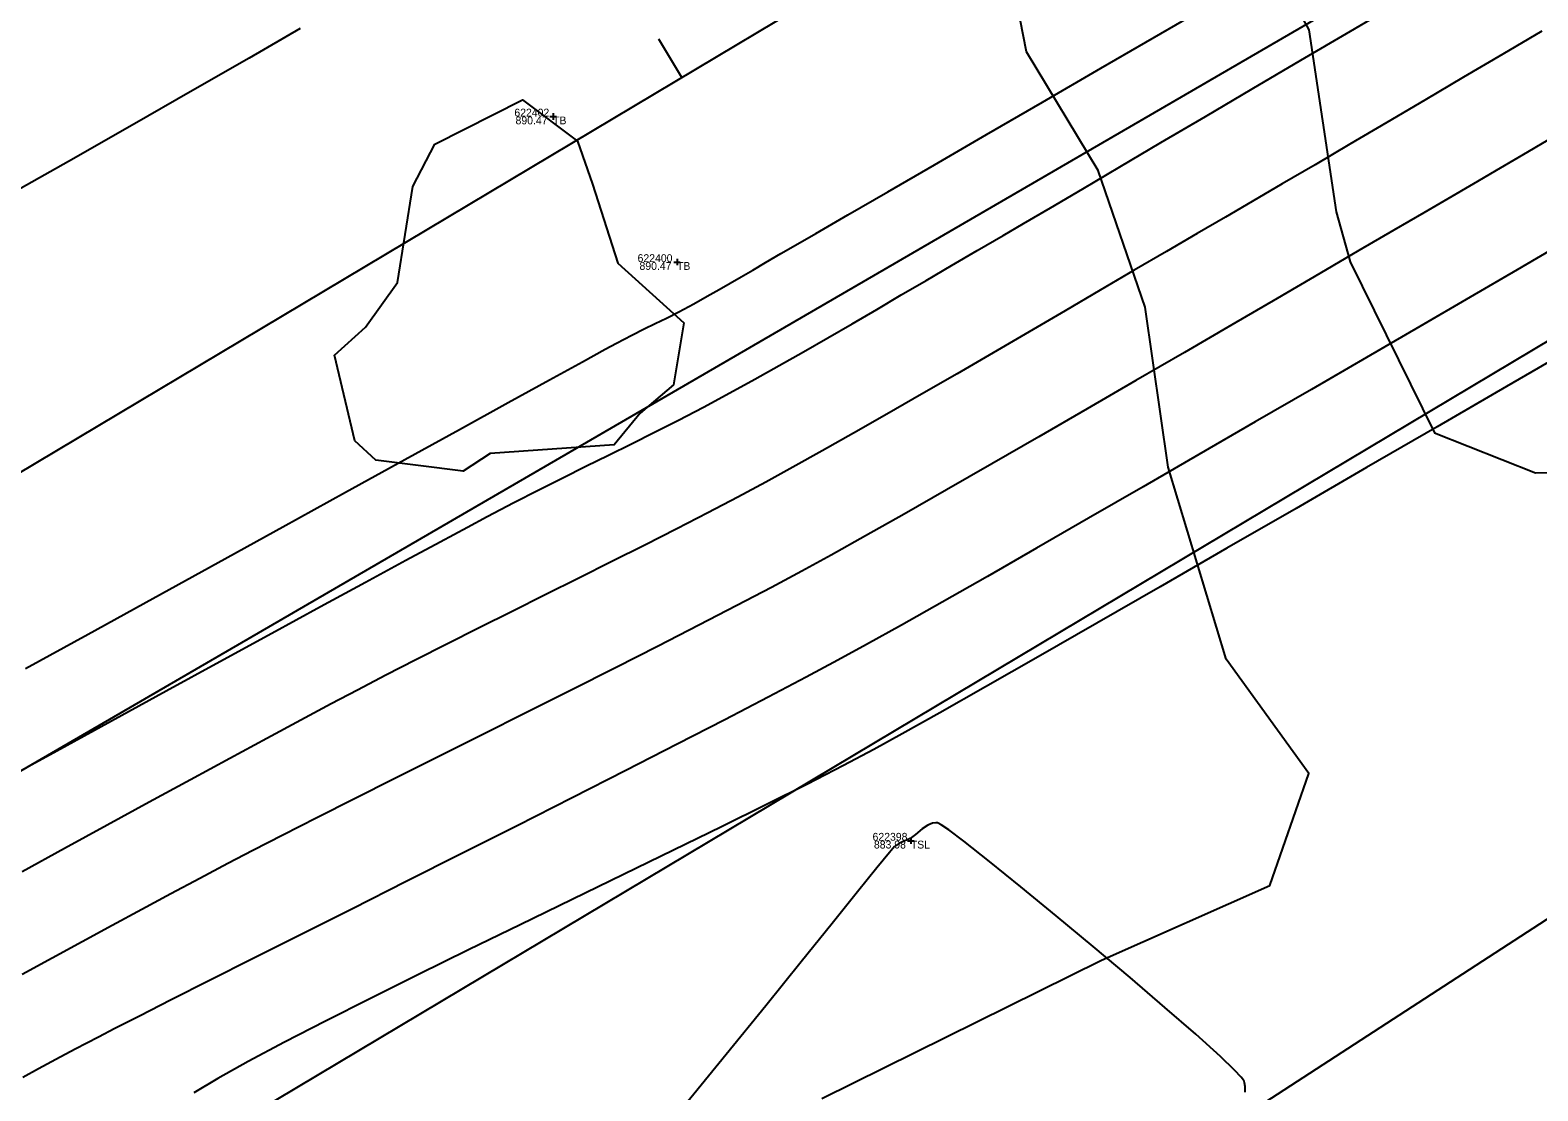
# Model space of a CAD drawing. Extents: x 1957117 to 1971063, y 701601 to 715861.
# Drawn here: x 1965271 to 1965338.4, y 708896.8 to 708944.3 of the extents above; entities that cross this region are included whole.
import ezdxf

# ---------------------------------------------------------------- set-up
doc = ezdxf.new("R2010")
doc.units = 0
for name, color, linetype in [('DT_X_Contour_Major', 7, 'Continuous'), ('DT_X_Contour_Minor', 7, 'Continuous'), ('DT_X_TIN_Hull', 7, 'Continuous'), ('GE_X_CL_20', 7, 'Continuous'), ('PV_P_Drive', 7, 'Continuous'), ('PV_P_Shoulder', 7, 'Continuous'), ('RS_Raster1', 7, 'Continuous'), ('RW_X_Esmt_RR', 7, 'Continuous'), ('RW_X_Fee_RW', 7, 'Continuous'), ('SC_Scratch1', 7, 'Continuous'), ('SC_Shading5', 7, 'Continuous'), ('VG_X_Tree_Line_Rt', 7, 'Continuous')]:
    doc.layers.add(name, color=color, linetype=linetype)

msp = doc.modelspace()

# ---------------------------------------------------------------- linework, layer by layer
at = {"layer": 'DT_X_Contour_Major'}
for points in [[(1965270.744, 708915.699), (1965273.554, 708917.244), (1965276.451, 708918.839), (1965279.377, 708920.451), (1965282.272, 708922.047), (1965285.077, 708923.594), (1965287.732, 708925.06), (1965290.179, 708926.41), (1965292.357, 708927.612), (1965294.208, 708928.633), (1965295.672, 708929.44), (1965296.69, 708929.999), (1965297.203, 708930.277), (1965297.884, 708930.631), (1965298.441, 708930.91), (1965298.937, 708931.153), (1965299.432, 708931.397), (1965299.987, 708931.681), (1965300.664, 708932.041), (1965301.266, 708932.372), (1965301.797, 708932.671), (1965302.289, 708932.955), (1965302.777, 708933.241), (1965303.296, 708933.547), (1965303.877, 708933.89), (1965304.557, 708934.287), (1965305.102, 708934.602), (1965306.121, 708935.192), (1965307.555, 708936.022), (1965309.346, 708937.058), (1965311.433, 708938.267), (1965313.758, 708939.614), (1965316.262, 708941.065), (1965318.885, 708942.587), (1965321.568, 708944.145), (1965324.252, 708945.706)], [(1965270.744, 708915.699), (1965273.554, 708917.244), (1965276.451, 708918.839), (1965279.377, 708920.451), (1965282.272, 708922.047), (1965285.077, 708923.594), (1965287.732, 708925.06), (1965290.179, 708926.41), (1965292.357, 708927.612), (1965294.208, 708928.633), (1965295.672, 708929.44), (1965296.69, 708929.999), (1965297.203, 708930.277), (1965297.884, 708930.631), (1965298.441, 708930.91), (1965298.937, 708931.153), (1965299.432, 708931.397), (1965299.987, 708931.681), (1965300.664, 708932.041), (1965301.266, 708932.372), (1965301.797, 708932.671), (1965302.289, 708932.955), (1965302.777, 708933.241), (1965303.296, 708933.547), (1965303.877, 708933.89), (1965304.557, 708934.287), (1965305.102, 708934.602), (1965306.121, 708935.192), (1965307.555, 708936.022), (1965309.346, 708937.058), (1965311.433, 708938.267), (1965313.758, 708939.614), (1965316.262, 708941.065), (1965318.885, 708942.587), (1965321.568, 708944.145), (1965324.252, 708945.706)], [(1965283.048, 708944.367), (1965280.758, 708943.038), (1965278.23, 708941.583), (1965275.516, 708940.03), (1965272.669, 708938.409), (1965269.74, 708936.748)], [(1965283.048, 708944.367), (1965280.758, 708943.038), (1965278.23, 708941.583), (1965275.516, 708940.03), (1965272.669, 708938.409), (1965269.74, 708936.748)], [(1965340.046, 708930.073), (1965337.039, 708928.327), (1965333.931, 708926.525), (1965330.776, 708924.697), (1965327.624, 708922.873), (1965324.526, 708921.084), (1965321.536, 708919.359), (1965318.703, 708917.73), (1965316.081, 708916.226), (1965313.721, 708914.878), (1965311.674, 708913.717), (1965309.992, 708912.772), (1965308.726, 708912.074), (1965307.363, 708911.352), (1965305.745, 708910.524), (1965303.913, 708909.606), (1965301.904, 708908.614), (1965299.757, 708907.564), (1965297.513, 708906.471), (1965295.21, 708905.352), (1965292.887, 708904.222), (1965290.584, 708903.096), (1965288.338, 708901.992), (1965286.19, 708900.925), (1965284.179, 708899.91), (1965282.343, 708898.963), (1965280.722, 708898.101), (1965279.354, 708897.338), (1965278.28, 708896.692)], [(1965340.046, 708930.073), (1965337.039, 708928.327), (1965333.931, 708926.525), (1965330.776, 708924.697), (1965327.624, 708922.873), (1965324.526, 708921.084), (1965321.536, 708919.359), (1965318.703, 708917.73), (1965316.081, 708916.226), (1965313.721, 708914.878), (1965311.674, 708913.717), (1965309.992, 708912.772), (1965308.726, 708912.074), (1965307.363, 708911.352), (1965305.745, 708910.524), (1965303.913, 708909.606), (1965301.904, 708908.614), (1965299.757, 708907.564), (1965297.513, 708906.471), (1965295.21, 708905.352), (1965292.887, 708904.222), (1965290.584, 708903.096), (1965288.338, 708901.992), (1965286.19, 708900.925), (1965284.179, 708899.91), (1965282.343, 708898.963), (1965280.722, 708898.101), (1965279.354, 708897.338), (1965278.28, 708896.692)]]:
    msp.add_lwpolyline(points, dxfattribs=at)
at = {"layer": 'DT_X_Contour_Minor'}
for points in [[(1965269.743, 708910.7), (1965272.147, 708912.018), (1965274.595, 708913.36), (1965277.044, 708914.701), (1965279.451, 708916.016), (1965281.771, 708917.283), (1965283.96, 708918.477), (1965285.974, 708919.573), (1965287.77, 708920.549), (1965289.303, 708921.379), (1965290.529, 708922.039), (1965291.405, 708922.507), (1965292.6, 708923.131), (1965293.724, 708923.706), (1965294.796, 708924.244), (1965295.832, 708924.758), (1965296.85, 708925.261), (1965297.868, 708925.765), (1965298.902, 708926.283), (1965299.97, 708926.827), (1965301.089, 708927.412), (1965302.277, 708928.048), (1965303.386, 708928.656), (1965304.485, 708929.27), (1965305.577, 708929.889), (1965306.666, 708930.514), (1965307.755, 708931.146), (1965308.848, 708931.785), (1965309.949, 708932.432), (1965311.062, 708933.087), (1965312.19, 708933.75), (1965313.337, 708934.421), (1965314.506, 708935.102), (1965315.423, 708935.637), (1965316.622, 708936.34), (1965318.069, 708937.191), (1965319.73, 708938.17), (1965321.572, 708939.254), (1965323.559, 708940.425), (1965325.659, 708941.662), (1965327.837, 708942.944), (1965330.059, 708944.25), (1965332.291, 708945.56)], [(1965269.743, 708910.7), (1965272.147, 708912.018), (1965274.595, 708913.36), (1965277.044, 708914.701), (1965279.451, 708916.016), (1965281.771, 708917.283), (1965283.96, 708918.477), (1965285.974, 708919.573), (1965287.77, 708920.549), (1965289.303, 708921.379), (1965290.529, 708922.039), (1965291.405, 708922.507), (1965292.6, 708923.131), (1965293.724, 708923.706), (1965294.796, 708924.244), (1965295.832, 708924.758), (1965296.85, 708925.261), (1965297.868, 708925.765), (1965298.902, 708926.283), (1965299.97, 708926.827), (1965301.089, 708927.412), (1965302.277, 708928.048), (1965303.386, 708928.656), (1965304.485, 708929.27), (1965305.577, 708929.889), (1965306.666, 708930.514), (1965307.755, 708931.146), (1965308.848, 708931.785), (1965309.949, 708932.432), (1965311.062, 708933.087), (1965312.19, 708933.75), (1965313.337, 708934.421), (1965314.506, 708935.102), (1965315.423, 708935.637), (1965316.622, 708936.34), (1965318.069, 708937.191), (1965319.73, 708938.17), (1965321.572, 708939.254), (1965323.559, 708940.425), (1965325.659, 708941.662), (1965327.837, 708942.944), (1965330.059, 708944.25), (1965332.291, 708945.56)], [(1965338.622, 708944.252), (1965336.87, 708943.223), (1965335.115, 708942.189), (1965333.375, 708941.163), (1965331.673, 708940.159), (1965330.029, 708939.189), (1965328.465, 708938.267), (1965327, 708937.406), (1965325.656, 708936.618), (1965324.454, 708935.918), (1965323.192, 708935.184), (1965321.824, 708934.385), (1965320.371, 708933.535), (1965318.848, 708932.644), (1965317.276, 708931.724), (1965315.672, 708930.786), (1965314.055, 708929.843), (1965312.442, 708928.906), (1965310.852, 708927.986), (1965309.304, 708927.095), (1965307.815, 708926.245), (1965306.404, 708925.447), (1965305.089, 708924.713), (1965303.889, 708924.054), (1965302.625, 708923.377), (1965301.291, 708922.678), (1965299.9, 708921.962), (1965298.464, 708921.231), (1965296.996, 708920.492), (1965295.508, 708919.747), (1965294.013, 708919.001), (1965292.524, 708918.258), (1965291.053, 708917.522), (1965289.614, 708916.798), (1965288.218, 708916.09), (1965286.878, 708915.401), (1965285.608, 708914.737), (1965284.435, 708914.114), (1965283.072, 708913.384), (1965281.547, 708912.564), (1965279.889, 708911.668), (1965278.127, 708910.711), (1965276.287, 708909.711), (1965274.401, 708908.681), (1965272.494, 708907.638), (1965270.598, 708906.597)], [(1965338.622, 708944.252), (1965336.87, 708943.223), (1965335.115, 708942.189), (1965333.375, 708941.163), (1965331.673, 708940.159), (1965330.029, 708939.189), (1965328.465, 708938.267), (1965327, 708937.406), (1965325.656, 708936.618), (1965324.454, 708935.918), (1965323.192, 708935.184), (1965321.824, 708934.385), (1965320.371, 708933.535), (1965318.848, 708932.644), (1965317.276, 708931.724), (1965315.672, 708930.786), (1965314.055, 708929.843), (1965312.442, 708928.906), (1965310.852, 708927.986), (1965309.304, 708927.095), (1965307.815, 708926.245), (1965306.404, 708925.447), (1965305.089, 708924.713), (1965303.889, 708924.054), (1965302.625, 708923.377), (1965301.291, 708922.678), (1965299.9, 708921.962), (1965298.464, 708921.231), (1965296.996, 708920.492), (1965295.508, 708919.747), (1965294.013, 708919.001), (1965292.524, 708918.258), (1965291.053, 708917.522), (1965289.614, 708916.798), (1965288.218, 708916.09), (1965286.878, 708915.401), (1965285.608, 708914.737), (1965284.435, 708914.114), (1965283.072, 708913.384), (1965281.547, 708912.564), (1965279.889, 708911.668), (1965278.127, 708910.711), (1965276.287, 708909.711), (1965274.401, 708908.681), (1965272.494, 708907.638), (1965270.598, 708906.597)], [(1965339.217, 708939.562), (1965337.978, 708938.83), (1965336.758, 708938.111), (1965335.565, 708937.411), (1965334.403, 708936.734), (1965333.331, 708936.11), (1965331.996, 708935.331), (1965330.434, 708934.419), (1965328.68, 708933.395), (1965326.77, 708932.279), (1965324.738, 708931.094), (1965322.62, 708929.86), (1965320.452, 708928.599), (1965318.268, 708927.331), (1965316.103, 708926.078), (1965313.993, 708924.861), (1965311.974, 708923.702), (1965310.08, 708922.621), (1965308.346, 708921.64), (1965306.808, 708920.779), (1965305.501, 708920.061), (1965304.14, 708919.332), (1965302.593, 708918.52), (1965300.892, 708917.641), (1965299.068, 708916.707), (1965297.152, 708915.734), (1965295.175, 708914.735), (1965293.169, 708913.725), (1965291.165, 708912.719), (1965289.193, 708911.73), (1965287.287, 708910.773), (1965285.475, 708909.862), (1965283.791, 708909.011), (1965282.264, 708908.236), (1965280.927, 708907.549), (1965279.81, 708906.966), (1965278.548, 708906.297), (1965277.259, 708905.61), (1965275.949, 708904.906), (1965274.622, 708904.19), (1965273.285, 708903.465), (1965271.944, 708902.733), (1965270.605, 708901.998)], [(1965339.217, 708939.562), (1965337.978, 708938.83), (1965336.758, 708938.111), (1965335.565, 708937.411), (1965334.403, 708936.734), (1965333.331, 708936.11), (1965331.996, 708935.331), (1965330.434, 708934.419), (1965328.68, 708933.395), (1965326.77, 708932.279), (1965324.738, 708931.094), (1965322.62, 708929.86), (1965320.452, 708928.599), (1965318.268, 708927.331), (1965316.103, 708926.078), (1965313.993, 708924.861), (1965311.974, 708923.702), (1965310.08, 708922.621), (1965308.346, 708921.64), (1965306.808, 708920.779), (1965305.501, 708920.061), (1965304.14, 708919.332), (1965302.593, 708918.52), (1965300.892, 708917.641), (1965299.068, 708916.707), (1965297.152, 708915.734), (1965295.175, 708914.735), (1965293.169, 708913.725), (1965291.165, 708912.719), (1965289.193, 708911.73), (1965287.287, 708910.773), (1965285.475, 708909.862), (1965283.791, 708909.011), (1965282.264, 708908.236), (1965280.927, 708907.549), (1965279.81, 708906.966), (1965278.548, 708906.297), (1965277.259, 708905.61), (1965275.949, 708904.906), (1965274.622, 708904.19), (1965273.285, 708903.465), (1965271.944, 708902.733), (1965270.605, 708901.998)], [(1965339.419, 708934.673), (1965337.513, 708933.561), (1965335.411, 708932.336), (1965333.152, 708931.02), (1965330.771, 708929.634), (1965328.305, 708928.201), (1965325.791, 708926.742), (1965323.267, 708925.279), (1965320.769, 708923.834), (1965318.334, 708922.43), (1965315.999, 708921.087), (1965313.801, 708919.828), (1965311.776, 708918.675), (1965309.962, 708917.649), (1965308.396, 708916.773), (1965307.114, 708916.068), (1965305.697, 708915.309), (1965303.996, 708914.415), (1965302.053, 708913.408), (1965299.914, 708912.307), (1965297.621, 708911.135), (1965295.218, 708909.913), (1965292.748, 708908.662), (1965290.256, 708907.402), (1965287.785, 708906.155), (1965285.379, 708904.943), (1965283.081, 708903.786), (1965280.935, 708902.706), (1965278.984, 708901.724), (1965277.273, 708900.86), (1965275.845, 708900.137), (1965274.743, 708899.575), (1965274.012, 708899.196), (1965272.978, 708898.649), (1965272.104, 708898.184), (1965271.337, 708897.773), (1965270.625, 708897.386)], [(1965339.419, 708934.673), (1965337.513, 708933.561), (1965335.411, 708932.336), (1965333.152, 708931.02), (1965330.771, 708929.634), (1965328.305, 708928.201), (1965325.791, 708926.742), (1965323.267, 708925.279), (1965320.769, 708923.834), (1965318.334, 708922.43), (1965315.999, 708921.087), (1965313.801, 708919.828), (1965311.776, 708918.675), (1965309.962, 708917.649), (1965308.396, 708916.773), (1965307.114, 708916.068), (1965305.697, 708915.309), (1965303.996, 708914.415), (1965302.053, 708913.408), (1965299.914, 708912.307), (1965297.621, 708911.135), (1965295.218, 708909.913), (1965292.748, 708908.662), (1965290.256, 708907.402), (1965287.785, 708906.155), (1965285.379, 708904.943), (1965283.081, 708903.786), (1965280.935, 708902.706), (1965278.984, 708901.724), (1965277.273, 708900.86), (1965275.845, 708900.137), (1965274.743, 708899.575), (1965274.012, 708899.196), (1965272.978, 708898.649), (1965272.104, 708898.184), (1965271.337, 708897.773), (1965270.625, 708897.386)], [(1965325.332, 708896.725), (1965325.341, 708896.977), (1965325.316, 708897.144), (1965325.293, 708897.227), (1965325.272, 708897.27), (1965325.167, 708897.404), (1965324.869, 708897.717), (1965324.235, 708898.319), (1965323.127, 708899.317), (1965321.75, 708900.52), (1965320.191, 708901.855), (1965318.539, 708903.249), (1965316.88, 708904.629), (1965315.304, 708905.924), (1965313.896, 708907.06), (1965312.746, 708907.964), (1965312.069, 708908.473), (1965311.733, 708908.704), (1965311.602, 708908.778), (1965311.566, 708908.789), (1965311.49, 708908.791), (1965311.342, 708908.77), (1965311.133, 708908.687), (1965310.875, 708908.514), (1965310.588, 708908.268), (1965310.339, 708908.081), (1965310.081, 708907.961), (1965309.871, 708907.873), (1965309.638, 708907.723), (1965309.417, 708907.463), (1965308.858, 708906.773), (1965307.992, 708905.698), (1965306.852, 708904.281), (1965305.471, 708902.566), (1965303.88, 708900.596), (1965302.113, 708898.414), (1965300.201, 708896.065)], [(1965325.332, 708896.725), (1965325.341, 708896.977), (1965325.316, 708897.144), (1965325.293, 708897.227), (1965325.272, 708897.27), (1965325.167, 708897.404), (1965324.869, 708897.717), (1965324.235, 708898.319), (1965323.127, 708899.317), (1965321.75, 708900.52), (1965320.191, 708901.855), (1965318.539, 708903.249), (1965316.88, 708904.629), (1965315.304, 708905.924), (1965313.896, 708907.06), (1965312.746, 708907.964), (1965312.069, 708908.473), (1965311.733, 708908.704), (1965311.602, 708908.778), (1965311.566, 708908.789), (1965311.49, 708908.791), (1965311.342, 708908.77), (1965311.133, 708908.687), (1965310.875, 708908.514), (1965310.588, 708908.268), (1965310.339, 708908.081), (1965310.081, 708907.961), (1965309.871, 708907.873), (1965309.638, 708907.723), (1965309.417, 708907.463), (1965308.858, 708906.773), (1965307.992, 708905.698), (1965306.852, 708904.281), (1965305.471, 708902.566), (1965303.88, 708900.596), (1965302.113, 708898.414), (1965300.201, 708896.065)]]:
    msp.add_lwpolyline(points, dxfattribs=at)
at = {"layer": 'DT_X_TIN_Hull'}
msp.add_lwpolyline([(1965152.31, 708796.963), (1965192.253, 708823.809), (1965238.814, 708847.792), (1965278.679, 708868.121), (1965323.082, 708894.232), (1965364.86, 708921.374), (1965402.167, 708940.471), (1965455.165, 708971.534), (1965493.366, 708994.363), (1965531.785, 709019.916), (1965579.047, 709051.126), (1965619.598, 709075.773)], dxfattribs=at)
at = {"layer": 'GE_X_CL_20'}
msp.add_line((1965300.121, 708942.178), (1965299.096, 708943.895), dxfattribs=at)
msp.add_lwpolyline([(1965471.342, 709044.427), (1965160.488, 708858.791)], dxfattribs=at)
at = {"layer": 'PV_P_Drive'}
for p, q in [((1965294.217, 708940.424), (1965294.509, 708940.424)), ((1965294.363, 708940.57), (1965294.363, 708940.278)), ((1965294.363, 708940.424), (1965294.363, 708940.424)), ((1965299.765, 708933.906), (1965300.057, 708933.906)), ((1965299.911, 708934.052), (1965299.911, 708933.76)), ((1965299.911, 708933.906), (1965299.911, 708933.906)), ((1965310.23, 708907.989), (1965310.522, 708907.989)), ((1965310.376, 708908.135), (1965310.376, 708907.843)), ((1965310.376, 708907.989), (1965310.376, 708907.989))]:
    msp.add_line(p, q, dxfattribs=at)
at = {"layer": 'RW_X_Esmt_RR'}
msp.add_lwpolyline([(1965175.869, 708833.035), (1965486.723, 709018.67)], dxfattribs=at)
at = {"layer": 'RW_X_Fee_RW'}
msp.add_lwpolyline([(1963881.046, 707276.431), (1964172.578, 707701.964), (1964668.324, 708419.582), (1964735.207, 708501.875), (1964966.496, 708718.802), (1965107.468, 708816.338), (1965585.552, 709094.216), (1966091.861, 709326.705), (1966247.281, 709386.816), (1966633.174, 709551.737), (1966943.202, 709670.565), (1967172.032, 709812.662), (1967935.697, 710373.174), (1968346.714, 710683.963), (1968484.345, 710796.182), (1968743.632, 711067.038), (1968903.937, 711275.819), (1969041.222, 711501.316), (1969638.166, 712572.015), (1970019.077, 713196.718)], dxfattribs=at)
at = {"layer": 'SC_Shading5'}
for points in [[(1963589.678, 706586.994), (1963626.625, 706689.548), (1963651.76, 706746.832), (1963668.09, 706778.596), (1963682.768, 706805.402), (1963734.424, 706911.594), (1963826.849, 707116.717), (1963877.258, 707215.645), (1963964.981, 707354.472), (1964070.526, 707509.355), (1964132.574, 707601.994), (1964163.9, 707642.169), (1964191.2, 707685.167), (1964278.98, 707807.131), (1964326.11, 707874.364), (1964396.427, 707968.962), (1964508.519, 708133.679), (1964655.588, 708336.552), (1964745.319, 708429.172), (1964840.327, 708522.317), (1964988.178, 708660.245), (1965089.796, 708739.041), (1965251.743, 708835.216), (1965415.807, 708922.048), (1965866.2, 709149.38), (1966173.543, 709294.131), (1966283.627, 709338.196), (1966534.003, 709419.214), (1966689.084, 709471.266), (1967008.468, 709641.817), (1967166.677, 709750.124), (1967422.113, 709931.083), (1967818.707, 710198.831), (1968187.021, 710459.852), (1968360.589, 710592.493), (1968496.543, 710707.847), (1968606.427, 710809.378), (1968733.391, 710937.091), (1968807.28, 711025.4), (1968843.008, 711077.094), (1968863.233, 711106.099), (1968909.747, 711171.311), (1968974.133, 711279.559), (1969130.932, 711546.915), (1969247.433, 711744.686), (1969402.714, 712016.424), (1969505.287, 712191.789), (1969666.311, 712460.805), (1969771.586, 712639.896), (1969880.058, 712820.917), (1969964.994, 712955.706), (1969990.005, 713000.084), (1970030.065, 713068.479)], [(1963609.915, 706579.703), (1963646.615, 706681.572), (1963671.193, 706737.585), (1963687.092, 706768.511), (1963701.884, 706795.526), (1963753.906, 706902.469), (1963846.249, 707107.41), (1963895.973, 707204.994), (1963982.966, 707342.667), (1964088.35, 707497.312), (1964150.015, 707589.379), (1964181.502, 707629.761), (1964209.024, 707673.109), (1964296.517, 707794.674), (1964343.552, 707861.772), (1964413.958, 707956.489), (1964526.123, 708121.313), (1964672.104, 708322.686), (1964760.576, 708414.006), (1964855.195, 708506.77), (1965002.134, 708643.847), (1965101.925, 708721.226), (1965262.272, 708816.451), (1965425.685, 708902.939), (1965875.63, 709130.044), (1966182.13, 709274.398), (1966290.944, 709317.954), (1966540.737, 709398.785), (1966697.632, 709451.445), (1967019.644, 709623.399), (1967178.971, 709732.471), (1967434.35, 709913.39), (1967830.945, 710181.14), (1968199.774, 710442.525), (1968374.086, 710575.735), (1968510.806, 710691.739), (1968621.36, 710793.889), (1968749.296, 710922.58), (1968824.413, 711012.355), (1968860.678, 711064.827), (1968880.812, 711093.701), (1968927.778, 711159.547), (1968992.655, 711268.62), (1969149.476, 711536.015), (1969266.039, 711733.891), (1969421.336, 712005.657), (1969523.8, 712180.835), (1969684.812, 712449.831), (1969790.084, 712628.917), (1969898.385, 712809.653), (1969983.474, 712944.685), (1970008.657, 712989.367), (1970048.626, 713057.607)]]:
    msp.add_spline(points, degree=3, dxfattribs=at)
at = {"layer": 'VG_X_Tree_Line_Rt'}
for points in [[(1965306.395, 708896.441), (1965318.913, 708902.642), (1965326.439, 708905.979), (1965328.184, 708911.004), (1965324.494, 708916.119), (1965321.897, 708924.719), (1965320.856, 708931.887), (1965318.756, 708938.009), (1965315.548, 708943.321), (1965314.844, 708946.92), (1965318.869, 708950.391), (1965324.425, 708951.179), (1965328.192, 708944.302), (1965329.405, 708936.155), (1965330.037, 708933.918), (1965333.818, 708926.256), (1965338.341, 708924.468), (1965347.787, 708924.581), (1965354.692, 708924.371), (1965363.231, 708926.358), (1965366.667, 708928.301), (1965373.861, 708931.76), (1965378.68, 708924.108)], [(1965300.213, 708931.184), (1965299.757, 708928.406), (1965298.26, 708927.14), (1965297.095, 708925.724), (1965291.552, 708925.329), (1965290.332, 708924.538), (1965286.427, 708925.034), (1965285.491, 708925.9), (1965284.574, 708929.742), (1965285.967, 708930.986), (1965287.397, 708932.983), (1965288.083, 708937.288), (1965289.069, 708939.19), (1965292.991, 708941.17), (1965295.46, 708939.32), (1965296.126, 708937.39), (1965297.255, 708933.849), (1965300.213, 708931.184)]]:
    msp.add_lwpolyline(points, dxfattribs=at)

# ---------------------------------------------------------------- texts
at = {"layer": 'PV_P_Shoulder'}
for s, p in [('890.47', (1965292.682, 708940.074)), ('890.47', (1965298.23, 708933.556)), ('883.98', (1965308.723, 708907.639))]:
    msp.add_text(s, height=0.35, dxfattribs=at).set_placement(p)
at = {"layer": 'RS_Raster1'}
for s, p in [('622402', (1965292.63, 708940.424)), ('622400', (1965298.145, 708933.906)), ('622398', (1965308.662, 708907.989))]:
    msp.add_text(s, height=0.35, dxfattribs=at).set_placement(p)
at = {"layer": 'SC_Scratch1'}
for s, p in [('TB', (1965294.363, 708940.074)), ('TB', (1965299.911, 708933.556)), ('TSL', (1965310.376, 708907.639))]:
    msp.add_text(s, height=0.35, dxfattribs=at).set_placement(p)

doc.saveas('drawing.dxf')
